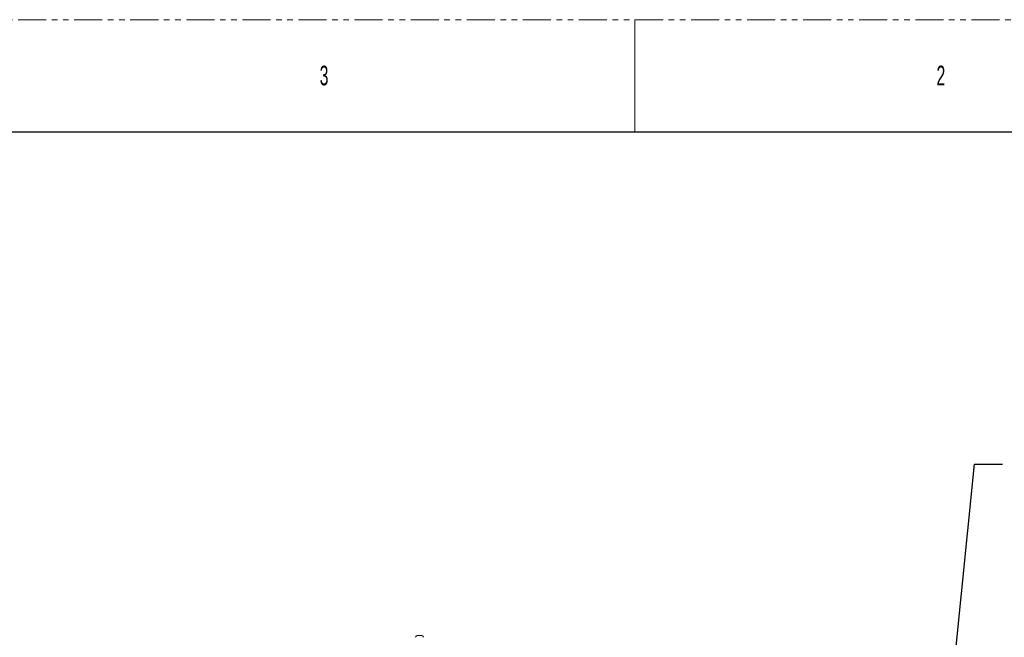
# Model space of a CAD drawing. Header units: millimetres. Extents: x 0 to 1118, y 0 to 864.
# Tile 387 of 390: x 699 to 922, y 724 to 864. Entities that reach past the tile are written whole.
import ezdxf

# ---------------------------------------------------------------- set-up
doc = ezdxf.new("R2010")
doc.units = ezdxf.units.MM
doc.linetypes.add('PHANTOM', pattern=[12.7, 6.35, -1.27, 1.27, -1.27, 1.27, -1.27])
doc.styles.add('SLDTEXTSTYLE2', font='TXT', dxfattribs={"width": 0.6})
doc.dimstyles.new('SLDDIMSTYLE3', dxfattribs={"dimtxt": 0.18, "dimasz": 3.302, "dimexe": 0, "dimexo": 0.0625, "dimgap": 0, "dimtad": 0, "dimtih": 1, "dimtoh": 1, "dimdec": 0, "dimrnd": 1e-09, "dimzin": 0, "dimdsep": 46, "dimtxsty": 'Standard', "dimsah": 1, "dimcen": 0.09, "dimadec": 0, "dimazin": 0, "dimtfac": 3.302, "dimtdec": 0, "dimtofl": 0, "dimtmove": 0, "dimatfit": 3, "dimfxl": 1, "dimfrac": 2, "dimtolj": 1, "dimtzin": 0, "dimarcsym": 0})

msp = doc.modelspace()

# ---------------------------------------------------------------- linework, layer by layer
at = {"color": 7, "linetype": 'PHANTOM', "lineweight": 0}
msp.add_line((0, 863.6), (1117.6, 863.6), dxfattribs=at)
at = {"color": 7, "linetype": 'Continuous', "lineweight": 0}
msp.add_line((838.2, 863.6), (838.2, 838.2), dxfattribs=at)
at = {"color": 7, "linetype": 'Continuous', "lineweight": 30}
msp.add_line((12.7, 838.2), (1104.9, 838.2), dxfattribs=at)
at = {"color": 7, "linetype": 'Continuous', "lineweight": 15}
for p, q in [((789.1964, 724.0439), (788.8701, 724.0439)), ((789.9257, 724.0439), (789.1964, 724.0439))]:
    msp.add_line(p, q, dxfattribs=at)
for radius, start, end in [(1.0812, 119.216202, 150.117852), (1.0813, 29.882148, 60.783798)]:
    msp.add_arc((789.3979, 723.1002), radius, start, end, dxfattribs=at)

# ---------------------------------------------------------------- texts
at = {"color": 7, "linetype": 'Continuous', "lineweight": 0, "char_height": 4.445, "attachment_point": 1, "style": 'SLDTEXTSTYLE2'}
for s, insert in [('3', (766.7943, 853.1727)), ('2', (906.4942, 853.1727))]:
    msp.add_mtext(s, dxfattribs=dict(at, insert=insert))

# ---------------------------------------------------------------- leaders
at = {"color": 7, "linetype": 'Continuous', "lineweight": 0}
msp.add_leader([(903.6189, 649.7102), (915.1091, 762.8633), (921.4591, 762.8633)], dimstyle='SLDDIMSTYLE3', dxfattribs=at)

doc.saveas('drawing.dxf')
